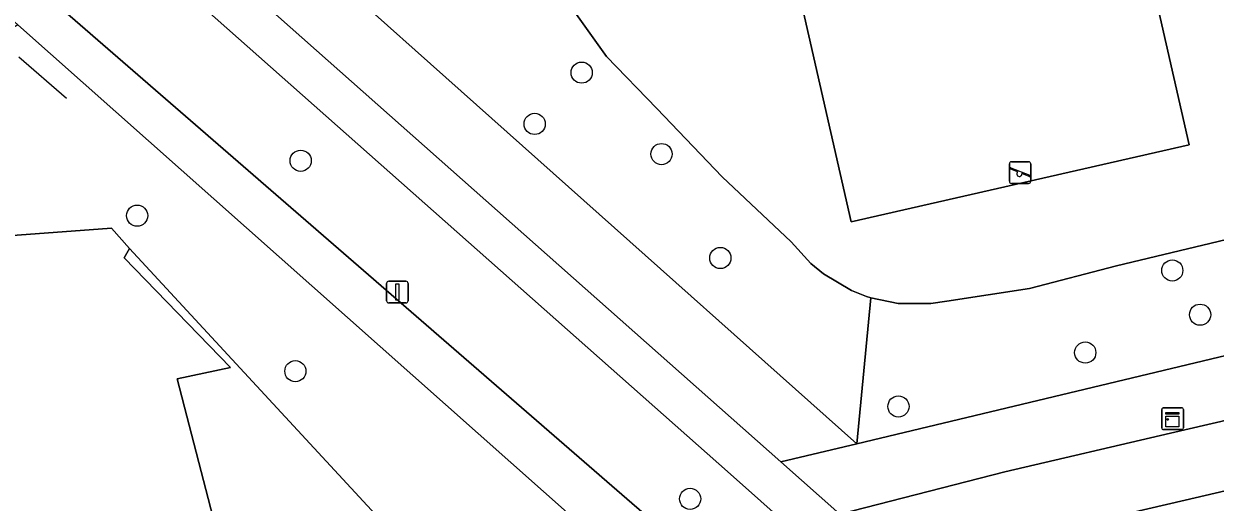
# Model space of a CAD drawing. Extents: x 157648 to 158502, y 379212 to 380938.
# Drawn here: x 158121.9 to 158176.9, y 380643.2 to 380665.3 of the extents above; entities that cross this region are included whole.
import ezdxf

# ---------------------------------------------------------------- set-up
doc = ezdxf.new("R2010")
doc.units = 0
for name, color, linetype in [('IMGEO_Berm_groen', 7, 'Continuous'), ('IMGEO_Boom', 7, 'Continuous'), ('IMGEO_Erf', 7, 'Continuous'), ('IMGEO_Fietspad_gesloten', 7, 'Continuous'), ('IMGEO_Groenvoorziening', 7, 'Continuous'), ('IMGEO_Hek', 7, 'Continuous'), ('IMGEO_Kast', 7, 'Continuous'), ('IMGEO_Lichtmast', 7, 'Continuous'), ('IMGEO_Pand', 7, 'Continuous'), ('IMGEO_Rijbaan_lokaal_open', 7, 'Continuous'), ('IMGEO_Speelvoorziening', 7, 'Continuous'), ('IMGEO_Voetpad_open', 7, 'Continuous')]:
    doc.layers.add(name, color=color, linetype=linetype)

msp = doc.modelspace()

# ---------------------------------------------------------------- linework, layer by layer
at = {"layer": 'IMGEO_Berm_groen'}
msp.add_lwpolyline([(158126.662, 380669.169), (158123.763, 380665.853), (158149.697, 380643.377), (158152.77, 380640.714), (158157.286, 380642.031), (158154.475, 380644.521)], close=True, dxfattribs=at)
for points in [[(158121.577, 380665.263), (158117.826, 380662.923), (158114.333, 380661.352), (158108.098, 380659.924), (158111.245, 380652.671), (158115.228, 380654.711), (158117.171, 380655.23), (158125.905, 380655.869), (158126.735, 380654.934), (158139.237, 380641.423), (158143.561, 380636.025), (158144.466, 380636.668), (158146.522, 380637.982)], [(158150.374, 380639.696), (158121.577, 380665.263)]]:
    msp.add_lwpolyline(points, dxfattribs=at)
at = {"layer": 'IMGEO_Boom'}
for centre in [(158147.61, 380663.053), (158145.442, 380660.684), (158134.636, 380658.983), (158151.298, 380659.292), (158127.088, 380656.45), (158154.013, 380654.494), (158174.878, 380653.919), (158176.163, 380651.877), (158170.861, 380650.13), (158134.394, 380649.271), (158162.236, 380647.642), (158152.618, 380643.378)]:
    msp.add_circle(centre, 0.489, dxfattribs=at)
at = {"layer": 'IMGEO_Erf'}
msp.add_lwpolyline([(158131.364, 380639.529), (158128.938, 380648.913), (158131.394, 380649.439), (158126.486, 380654.51), (158126.735, 380654.934), (158125.905, 380655.869), (158117.171, 380655.23), (158115.228, 380654.711), (158111.245, 380652.671), (158111.056, 380652.574), (158103.444, 380650.712), (158095.774, 380642.02)], dxfattribs=at)
at = {"layer": 'IMGEO_Fietspad_gesloten'}
msp.add_lwpolyline([(158109.59, 380678.488), (158108.403, 380676.982), (158119.376, 380667.217), (158120.166, 380666.512), (158121.577, 380665.263), (158150.374, 380639.696), (158152.77, 380640.714), (158149.697, 380643.377), (158123.763, 380665.853), (158122.15, 380667.277), (158116.222, 380672.508), (158116.144, 380672.577)], dxfattribs=at)
at = {"layer": 'IMGEO_Groenvoorziening'}
for points in [[(158152.74, 380688.283), (158168.341, 380691.834), (158175.651, 380659.715), (158160.051, 380656.164)], [(158152.74, 380688.283), (158160.051, 380656.164), (158175.651, 380659.715), (158168.341, 380691.834)], [(158132.279, 380670.916), (158135.544, 380674.642), (158139.431, 380675.495), (158138.738, 380678.374), (158133.839, 380677.304), (158127.956, 380670.654), (158156.81, 380645.08), (158160.309, 380645.918)], [(158145.733, 380668.054), (158145.427, 380669.447), (158144.475, 380669.242), (158142.911, 380676.259), (158139.431, 380675.495), (158135.544, 380674.642), (158132.279, 380670.916), (158160.309, 380645.918), (158160.961, 380652.662), (158160.764, 380652.725), (158160.065, 380653), (158158.77, 380653.762), (158158.19, 380654.241), (158157.284, 380655.242), (158154.105, 380658.244), (158151.082, 380661.403), (158148.757, 380663.803)], [(158187.193, 380652.354), (158185.746, 380657.356), (158172.304, 380654.138), (158168.282, 380653.09), (158164.477, 380652.499), (158163.733, 380652.388), (158162.231, 380652.4), (158160.961, 380652.662), (158160.309, 380645.918)]]:
    msp.add_lwpolyline(points, close=True, dxfattribs=at)
for points in [[(158145.733, 380668.054), (158148.757, 380663.803), (158151.082, 380661.403), (158154.105, 380658.244), (158157.284, 380655.242), (158158.19, 380654.241), (158158.77, 380653.762), (158160.065, 380653), (158160.764, 380652.725), (158160.961, 380652.662), (158162.231, 380652.4), (158163.733, 380652.388), (158164.477, 380652.499), (158168.282, 380653.09), (158172.304, 380654.138), (158185.746, 380657.356)], [(158190.556, 380653.19), (158189.372, 380658.224), (158185.746, 380657.356), (158187.193, 380652.354), (158160.309, 380645.918), (158156.81, 380645.08), (158159.53, 380642.669), (158167.141, 380644.624), (158174.802, 380646.406), (158188.53, 380649.599)]]:
    msp.add_lwpolyline(points, dxfattribs=at)
at = {"layer": 'IMGEO_Hek'}
msp.add_lwpolyline([(158121.618, 380663.778), (158123.829, 380661.869)], dxfattribs=at)
at = {"layer": 'IMGEO_Kast'}
for p, q in [((158174.39, 380646.654), (158174.39, 380647.495)), ((158174.39, 380647.495), (158174.39, 380646.654)), ((158174.465, 380647.579), (158175.306, 380647.579)), ((158175.306, 380647.579), (158174.465, 380647.579)), ((158175.39, 380647.504), (158175.39, 380646.663)), ((158175.39, 380646.663), (158175.39, 380647.504)), ((158175.315, 380646.579), (158174.474, 380646.579)), ((158174.474, 380646.579), (158175.315, 380646.579))]:
    msp.add_line(p, q, dxfattribs=at)
for points in [[(158174.585, 380647.369), (158175.185, 380647.369), (158175.185, 380647.284), (158174.585, 380647.284), (158174.585, 380647.369)], [(158174.585, 380647.194), (158175.185, 380647.194), (158175.185, 380646.705), (158174.585, 380646.705), (158174.585, 380647.194)]]:
    msp.add_lwpolyline(points, dxfattribs=at)
msp.add_circle((158174.669, 380647.043), 0.0377, dxfattribs=at)
for centre, start, end in [((158174.468, 380647.501), 92.4484, 184.2845), ((158174.468, 380647.501), 92.4484, 184.2845), ((158175.312, 380647.501), 2.4484, 94.2845), ((158175.312, 380647.501), 2.4484, 94.2845), ((158174.468, 380646.657), 182.4484, 274.2845), ((158174.468, 380646.657), 182.4484, 274.2845), ((158175.312, 380646.657), 272.4484, 4.2845), ((158175.312, 380646.657), 272.4484, 4.2845)]:
    msp.add_arc(centre, 0.0779, start, end, dxfattribs=at)
at = {"layer": 'IMGEO_Lichtmast'}
for p, q in [((158138.705, 380653.421), (158139.495, 380653.421)), ((158139.495, 380653.421), (158138.705, 380653.421)), ((158138.605, 380652.521), (158138.605, 380653.321)), ((158138.605, 380653.321), (158138.605, 380652.521)), ((158139.595, 380653.321), (158139.595, 380652.521)), ((158139.595, 380652.521), (158139.595, 380653.321)), ((158139.495, 380652.421), (158138.705, 380652.421)), ((158138.705, 380652.421), (158139.495, 380652.421))]:
    msp.add_line(p, q, dxfattribs=at)
msp.add_lwpolyline([(158139.025, 380653.296), (158139.175, 380653.296), (158139.175, 380652.546), (158139.025, 380652.546), (158139.025, 380653.296)], dxfattribs=at)
for centre, start, end in [((158138.705, 380653.321), 90, 180), ((158138.705, 380653.321), 90, 180), ((158139.495, 380653.321), 0, 90), ((158139.495, 380653.321), 360, 90), ((158138.705, 380652.521), 180, 270), ((158138.705, 380652.521), 180, 270), ((158139.495, 380652.521), 270, 0), ((158139.495, 380652.521), 270, 0)]:
    msp.add_arc(centre, 0.1, start, end, dxfattribs=at)
at = {"layer": 'IMGEO_Pand'}
msp.add_lwpolyline([(158126.735, 380654.934), (158126.486, 380654.51), (158131.394, 380649.439), (158128.938, 380648.913), (158131.364, 380639.529), (158138.824, 380641.412), (158139.009, 380641.212), (158139.237, 380641.423)], close=True, dxfattribs=at)
at = {"layer": 'IMGEO_Rijbaan_lokaal_open'}
msp.add_lwpolyline([(158229.36, 380656.058), (158226.244, 380655.198), (158207.492, 380650.774), (158207.47, 380650.769), (158188.836, 380646.421), (158188.719, 380646.404), (158175.478, 380643.321), (158165.987, 380641.112), (158156.307, 380638.473)], dxfattribs=at)
at = {"layer": 'IMGEO_Speelvoorziening'}
for p, q in [((158167.456, 380658.939), (158168.246, 380658.939)), ((158168.246, 380658.939), (158167.456, 380658.939)), ((158167.356, 380658.039), (158167.356, 380658.839)), ((158167.356, 380658.839), (158167.356, 380658.039)), ((158167.739, 380658.467), (158167.4, 380658.604)), ((158167.425, 380658.664), (158168.301, 380658.311)), ((158168.277, 380658.251), (158167.937, 380658.388)), ((158168.346, 380658.839), (158168.346, 380658.039)), ((158168.346, 380658.039), (158168.346, 380658.839)), ((158168.246, 380657.939), (158167.456, 380657.939)), ((158167.456, 380657.939), (158168.246, 380657.939))]:
    msp.add_line(p, q, dxfattribs=at)
for centre, radius, start, end in [((158167.456, 380658.839), 0.1, 90, 180), ((158167.456, 380658.839), 0.1, 90, 180), ((158168.246, 380658.839), 0.1, 0, 90), ((158168.246, 380658.839), 0.1, 360, 90), ((158167.413, 380658.634), 0.0327, 68.078, 248.078), ((158167.818, 380658.377), 0.12, 130.9928, 5.1632), ((158167.456, 380658.039), 0.1, 180, 270), ((158167.456, 380658.039), 0.1, 180, 270), ((158168.246, 380658.039), 0.1, 270, 0), ((158168.246, 380658.039), 0.1, 270, 0), ((158168.289, 380658.281), 0.0327, 248.078, 68.078)]:
    msp.add_arc(centre, radius, start, end, dxfattribs=at)
at = {"layer": 'IMGEO_Voetpad_open'}
for points in [[(158076.51, 380862.37), (158077.768, 380861.65), (158077.399, 380854.931), (158076.565, 380843.437), (158075.894, 380824.951), (158075.551, 380812.413), (158076.033, 380804.062), (158076.731, 380796.337), (158081.843, 380763.329), (158083.93, 380751.483), (158089.326, 380718.53), (158090.58, 380712.063), (158092.023, 380705.933), (158092.55, 380703.495), (158098.681, 380695.497), (158101.641, 380691.985), (158104.362, 380689.226), (158105.069, 380688.507), (158109.599, 380684.387), (158119.145, 380675.855), (158125.04, 380670.586), (158126.662, 380669.169), (158154.475, 380644.521), (158157.286, 380642.031)], [(158159.53, 380642.669), (158156.81, 380645.08), (158127.956, 380670.654)], [(158193.5, 380650.738), (158193.629, 380651.148), (158188.718, 380649.637), (158188.53, 380649.599), (158174.802, 380646.406), (158167.141, 380644.624), (158159.53, 380642.669), (158157.286, 380642.031), (158152.77, 380640.714), (158154.803, 380638.822)], [(158156.307, 380638.473), (158165.987, 380641.112), (158175.478, 380643.321), (158188.719, 380646.404)]]:
    msp.add_lwpolyline(points, dxfattribs=at)

doc.saveas('drawing.dxf')
